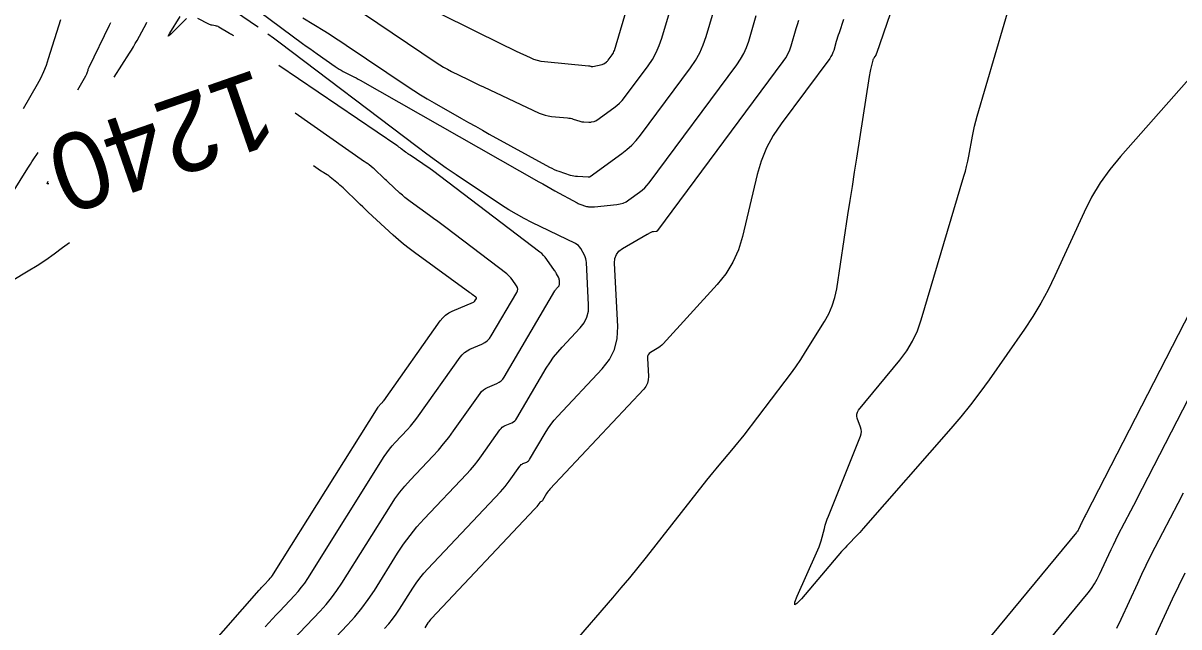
# Model space of a CAD drawing. Extents: x 658976 to 668721, y 639543 to 647196.
# Drawn here: x 662756.8 to 662847.1, y 642172.8 to 642220 of the extents above; entities that cross this region are included whole.
import ezdxf

# ---------------------------------------------------------------- set-up
doc = ezdxf.new("R2010")
doc.units = 0
for name, color, linetype in [('Ex_Contour Labels', 7, 'Continuous'), ('Ex_Major Contours', 7, 'Continuous'), ('Ex_Minor Contours', 7, 'Continuous')]:
    doc.layers.add(name, color=color, linetype=linetype)

msp = doc.modelspace()

# ---------------------------------------------------------------- linework, layer by layer
at = {"layer": 'Ex_Major Contours'}
for points in [[(662799.744, 642171.44), (662802.877, 642175.064), (662803.549, 642175.849), (662804.211, 642176.642), (662804.864, 642177.442), (662805.508, 642178.25), (662810.238, 642184.255), (662810.475, 642184.553), (662810.714, 642184.849), (662810.957, 642185.143), (662811.201, 642185.436), (662812.185, 642186.6), (662812.429, 642186.893), (662812.67, 642187.188), (662812.907, 642187.486), (662813.14, 642187.788), (662816.358, 642191.993), (662816.776, 642192.552), (662817.181, 642193.121), (662817.571, 642193.7), (662817.949, 642194.287), (662819.431, 642196.657), (662819.769, 642197.262), (662820.04, 642197.891), (662820.246, 642198.545), (662820.385, 642199.223), (662821.27, 642205), (662821.441, 642206.108), (662821.611, 642207.216), (662821.783, 642208.324), (662821.955, 642209.432), (662822.946, 642215.799), (662822.969, 642215.938), (662822.994, 642216.077), (662823.023, 642216.215), (662823.055, 642216.353), (662823.23, 642217.086), (662823.243, 642217.13), (662823.26, 642217.172), (662823.281, 642217.212), (662823.307, 642217.25), (662823.463, 642217.461), (662823.467, 642217.467), (662823.471, 642217.473), (662823.474, 642217.48), (662823.476, 642217.487), (662823.485, 642217.515), (662823.489, 642217.529), (662823.494, 642217.543), (662823.511, 642217.595), (662823.521, 642217.624), (662829.386, 642234.66)], [(662783.385, 642220.722), (662789.068, 642216.901), (662789.359, 642216.712), (662789.657, 642216.533), (662789.96, 642216.364), (662790.269, 642216.205), (662791.516, 642215.589), (662791.828, 642215.436), (662792.141, 642215.285), (662792.455, 642215.135), (662792.769, 642214.987), (662797.132, 642212.946), (662797.361, 642212.851), (662797.595, 642212.776), (662797.835, 642212.722), (662798.081, 642212.689), (662799.338, 642212.571), (662799.454, 642212.557), (662799.569, 642212.536), (662799.682, 642212.509), (662799.794, 642212.476), (662800.304, 642212.309), (662800.383, 642212.286), (662800.462, 642212.269), (662800.543, 642212.257), (662800.625, 642212.25), (662801.012, 642212.232), (662801.065, 642212.231), (662801.119, 642212.234), (662801.172, 642212.24), (662801.225, 642212.249), (662801.436, 642212.293), (662801.488, 642212.307), (662801.537, 642212.326), (662801.585, 642212.35), (662801.629, 642212.379), (662802.968, 642213.347), (662803.198, 642213.526), (662803.412, 642213.722), (662803.611, 642213.933), (662803.793, 642214.161), (662805.637, 642216.636), (662805.978, 642217.139), (662806.272, 642217.666), (662806.518, 642218.217), (662806.716, 642218.792), (662807.84, 642222.58)], [(662763.901, 642215.739), (662765.098, 642217.62), (662765.252, 642217.866), (662765.402, 642218.115), (662765.548, 642218.367), (662765.69, 642218.621), (662766.426, 642219.964), (662766.458, 642220.051)], [(662775.71, 642172.807), (662775.988, 642173.121), (662776.27, 642173.433), (662776.554, 642173.741), (662776.842, 642174.047), (662778, 642175.264), (662778.281, 642175.575), (662778.546, 642175.898), (662778.794, 642176.234), (662779.026, 642176.584), (662785.019, 642186.121), (662785.21, 642186.41), (662785.415, 642186.688), (662785.634, 642186.956), (662785.865, 642187.214), (662786.82, 642188.223), (662787.054, 642188.479), (662787.278, 642188.743), (662787.493, 642189.015), (662787.698, 642189.295), (662790.944, 642193.876), (662791.103, 642194.071), (662791.284, 642194.239), (662791.486, 642194.38), (662791.711, 642194.494), (662792.654, 642194.895), (662792.876, 642195.01), (662793.072, 642195.156), (662793.242, 642195.331), (662793.385, 642195.537), (662795.382, 642198.929), (662795.439, 642199.06), (662795.455, 642199.19), (662795.429, 642199.318), (662795.362, 642199.445), (662795.01, 642199.948), (662794.918, 642200.07), (662794.817, 642200.183), (662794.708, 642200.288), (662794.59, 642200.385), (662789.829, 642203.998), (662789.512, 642204.237), (662789.194, 642204.474), (662788.874, 642204.71), (662788.553, 642204.944), (662787.05, 642206.033), (662786.84, 642206.19), (662786.634, 642206.353), (662786.433, 642206.522), (662786.237, 642206.697), (662785.282, 642207.574), (662785.18, 642207.67), (662785.078, 642207.766), (662784.977, 642207.862), (662784.877, 642207.96), (662784.39, 642208.438), (662784.333, 642208.493), (662784.275, 642208.546), (662784.216, 642208.598), (662784.155, 642208.649), (662783.846, 642208.903), (662783.817, 642208.926), (662783.787, 642208.947), (662783.757, 642208.968), (662783.726, 642208.987), (662783.599, 642209.063), (662783.568, 642209.082), (662783.537, 642209.102), (662783.506, 642209.123), (662783.475, 642209.143), (662778.055, 642212.94)], [(662758.798, 642207.427), (662758.761, 642207.409), (662758.67, 642207.408), (662758.673, 642207.499), (662758.733, 642207.613)], [(662849.49, 642200.272), (662839.886, 642181.629), (662839.845, 642181.55), (662839.805, 642181.471), (662839.764, 642181.393), (662839.723, 642181.314), (662839.548, 642180.976), (662839.514, 642180.908), (662839.48, 642180.84), (662839.447, 642180.772), (662839.415, 642180.703), (662839.288, 642180.427), (662839.254, 642180.359), (662839.216, 642180.294), (662839.174, 642180.231), (662839.128, 642180.171), (662829.805, 642168.898)]]:
    msp.add_lwpolyline(points, dxfattribs=at)
at = {"layer": 'Ex_Minor Contours'}
for points in [[(662789.45, 642220.671), (662794.26, 642218.296), (662794.527, 642218.165), (662794.795, 642218.036), (662795.063, 642217.908), (662795.333, 642217.781), (662796.411, 642217.276), (662796.684, 642217.163), (662796.964, 642217.073), (662797.25, 642217.009), (662797.543, 642216.969), (662800.989, 642216.646), (662801.009, 642216.644), (662801.027, 642216.64), (662801.046, 642216.636), (662801.065, 642216.63), (662801.149, 642216.603), (662801.162, 642216.599), (662801.175, 642216.596), (662801.188, 642216.594), (662801.202, 642216.593), (662801.256, 642216.591), (662801.27, 642216.59), (662801.283, 642216.591), (662801.297, 642216.593), (662801.31, 642216.595), (662802.055, 642216.752), (662802.102, 642216.764), (662802.146, 642216.781), (662802.188, 642216.802), (662802.229, 642216.828), (662802.386, 642216.942), (662802.424, 642216.972), (662802.459, 642217.004), (662802.492, 642217.039), (662802.522, 642217.076), (662802.826, 642217.485), (662802.883, 642217.568), (662802.931, 642217.655), (662802.972, 642217.746), (662803.005, 642217.841), (662804.973, 642224.477)], [(662772.749, 642222.75), (662778.628, 642218.389), (662778.909, 642218.182), (662779.191, 642217.977), (662779.475, 642217.774), (662779.76, 642217.574), (662781.168, 642216.591), (662781.324, 642216.486), (662781.483, 642216.386), (662781.645, 642216.293), (662781.811, 642216.204), (662782.48, 642215.862), (662782.647, 642215.776), (662782.813, 642215.688), (662782.978, 642215.598), (662783.142, 642215.506), (662797.108, 642207.58), (662797.419, 642207.404), (662797.731, 642207.229), (662798.044, 642207.055), (662798.357, 642206.881), (662800.091, 642205.926), (662800.164, 642205.888), (662800.239, 642205.853), (662800.316, 642205.822), (662800.395, 642205.794), (662800.757, 642205.675), (662800.814, 642205.659), (662800.87, 642205.647), (662800.928, 642205.638), (662800.986, 642205.633), (662801.221, 642205.622), (662801.279, 642205.621), (662801.338, 642205.621), (662801.396, 642205.624), (662801.455, 642205.628), (662803.192, 642205.8), (662803.446, 642205.842), (662803.687, 642205.915), (662803.916, 642206.02), (662804.134, 642206.157), (662804.979, 642206.768), (662805.183, 642206.928), (662805.374, 642207.102), (662805.55, 642207.29), (662805.713, 642207.492), (662812.588, 642216.725), (662812.878, 642217.152), (662813.128, 642217.601), (662813.337, 642218.069), (662813.506, 642218.558), (662814.098, 642220.554)], [(662850.907, 642218.968), (662842.571, 642209.556), (662841.74, 642208.546), (662840.99, 642207.483), (662840.32, 642206.367), (662839.732, 642205.199), (662837.449, 642200.225), (662836.922, 642199.141), (662836.348, 642198.085), (662835.727, 642197.056), (662835.06, 642196.053), (662832.296, 642192.097), (662831.591, 642191.118), (662830.861, 642190.159), (662830.105, 642189.221), (662829.323, 642188.304), (662822.468, 642180.484), (662822.331, 642180.33), (662822.192, 642180.178), (662822.05, 642180.028), (662821.907, 642179.881), (662821.329, 642179.293), (662821.185, 642179.145), (662821.045, 642178.994), (662820.907, 642178.841), (662820.772, 642178.686), (662817.64, 642175.008), (662817.28, 642174.622), (662817.104, 642174.529), (662817.113, 642174.728), (662817.308, 642175.219), (662818.82, 642178.582), (662818.919, 642178.813), (662819.008, 642179.048), (662819.089, 642179.286), (662819.16, 642179.528), (662819.425, 642180.501), (662819.495, 642180.743), (662819.572, 642180.983), (662819.655, 642181.221), (662819.745, 642181.456), (662822.253, 642187.711), (662822.305, 642187.884), (662822.324, 642188.057), (662822.309, 642188.231), (662822.26, 642188.405), (662821.998, 642189.102), (662821.956, 642189.272), (662821.959, 642189.435), (662822.008, 642189.59), (662822.104, 642189.738), (662825.327, 642193.65), (662825.863, 642194.371), (662826.321, 642195.134), (662826.699, 642195.94), (662826.997, 642196.788), (662830.338, 642208.01), (662830.447, 642208.396), (662830.546, 642208.784), (662830.634, 642209.175), (662830.711, 642209.568), (662830.999, 642211.146), (662831.077, 642211.54), (662831.164, 642211.931), (662831.261, 642212.319), (662831.369, 642212.705), (662834.18, 642222.301)], [(662775.157, 642219.644), (662775.019, 642219.739), (662772.382, 642221.526)], [(662778.641, 642220.387), (662780.366, 642219.333), (662780.788, 642219.072), (662781.207, 642218.806), (662781.623, 642218.536), (662782.036, 642218.261), (662786.798, 642215.05), (662787.316, 642214.709), (662787.839, 642214.377), (662788.369, 642214.056), (662788.905, 642213.745), (662791.063, 642212.52), (662791.603, 642212.215), (662792.144, 642211.911), (662792.686, 642211.609), (662793.228, 642211.309), (662797.925, 642208.722), (662798.106, 642208.628), (662798.29, 642208.543), (662798.478, 642208.466), (662798.67, 642208.398), (662799.559, 642208.107), (662799.697, 642208.067), (662799.836, 642208.037), (662799.977, 642208.016), (662800.12, 642208.004), (662800.953, 642207.965), (662800.967, 642207.964), (662800.981, 642207.965), (662800.995, 642207.965), (662801.009, 642207.966), (662801.065, 642207.972), (662801.078, 642207.974), (662801.091, 642207.978), (662801.103, 642207.984), (662801.115, 642207.991), (662803.59, 642209.78), (662803.992, 642210.095), (662804.368, 642210.437), (662804.715, 642210.808), (662805.036, 642211.206), (662808.963, 642216.48), (662809.349, 642217.048), (662809.681, 642217.643), (662809.958, 642218.265), (662810.182, 642218.915), (662810.969, 642221.567)], [(662759.694, 642220.234), (662758.746, 642217.189), (662758.568, 642216.665), (662758.361, 642216.154), (662758.127, 642215.654), (662757.866, 642215.167), (662756.781, 642213.269)], [(662769.559, 642220.341), (662768.332, 642219.114), (662768.182, 642218.974), (662768.117, 642218.94), (662768.136, 642219.011), (662768.24, 642219.188), (662769.064, 642220.483)], [(662773.243, 642218.98), (662773.16, 642219.025), (662773.075, 642219.073), (662772.991, 642219.121), (662772.908, 642219.17), (662772.08, 642219.667), (662772.02, 642219.699), (662771.958, 642219.725), (662771.893, 642219.746), (662771.827, 642219.76), (662771.555, 642219.805), (662771.488, 642219.819), (662771.422, 642219.837), (662771.359, 642219.861), (662771.297, 642219.89), (662770.438, 642220.33)], [(662785.036, 642172.677), (662785.36, 642173.035), (662785.664, 642173.407), (662785.95, 642173.794), (662786.216, 642174.196), (662787.245, 642175.832), (662787.511, 642176.234), (662787.796, 642176.622), (662788.1, 642176.995), (662788.423, 642177.353), (662794.109, 642183.368), (662794.289, 642183.564), (662794.461, 642183.767), (662794.626, 642183.976), (662794.784, 642184.19), (662795.616, 642185.365), (662795.666, 642185.426), (662795.723, 642185.479), (662795.786, 642185.523), (662795.856, 642185.559), (662796.151, 642185.684), (662796.221, 642185.72), (662796.282, 642185.766), (662796.335, 642185.821), (662796.38, 642185.885), (662797.583, 642187.928), (662797.806, 642188.284), (662798.048, 642188.627), (662798.309, 642188.955), (662798.589, 642189.27), (662802.063, 642192.967), (662802.629, 642193.695), (662803.02, 642194.488), (662803.235, 642195.345), (662803.274, 642196.266), (662803.022, 642201.221), (662803.047, 642201.581), (662803.16, 642201.893), (662803.361, 642202.156), (662803.65, 642202.371), (662805.573, 642203.473), (662805.613, 642203.496), (662805.652, 642203.518), (662805.692, 642203.54), (662805.732, 642203.562), (662805.894, 642203.65), (662805.934, 642203.669), (662805.975, 642203.684), (662806.018, 642203.695), (662806.062, 642203.702), (662806.314, 642203.727), (662806.322, 642203.728), (662806.329, 642203.73), (662806.336, 642203.733), (662806.342, 642203.738), (662806.368, 642203.756), (662806.374, 642203.761), (662806.38, 642203.766), (662806.385, 642203.772), (662806.39, 642203.778), (662816.213, 642216.97), (662816.408, 642217.257), (662816.576, 642217.558), (662816.716, 642217.873), (662816.829, 642218.201), (662817.227, 642219.541), (662817.328, 642219.875), (662817.432, 642220.209)], [(662820.925, 642220.253), (662820.571, 642219.208), (662820.515, 642219.039), (662820.46, 642218.869), (662820.407, 642218.699), (662820.356, 642218.528), (662820.153, 642217.844), (662820.095, 642217.676), (662820.023, 642217.515), (662819.938, 642217.362), (662819.838, 642217.215), (662816.037, 642212.11), (662815.419, 642211.188), (662814.903, 642210.217), (662814.489, 642209.199), (662814.177, 642208.134), (662813.021, 642203.297), (662812.706, 642202.264), (662812.27, 642201.295), (662811.714, 642200.389), (662811.037, 642199.548), (662806.812, 642194.912), (662806.708, 642194.806), (662806.597, 642194.71), (662806.479, 642194.622), (662806.353, 642194.544), (662805.837, 642194.248), (662805.725, 642194.164), (662805.647, 642194.062), (662805.603, 642193.942), (662805.593, 642193.802), (662805.666, 642192.371), (662805.654, 642192.093), (662805.589, 642191.834), (662805.471, 642191.594), (662805.3, 642191.374), (662797.969, 642183.574), (662797.895, 642183.489), (662797.825, 642183.402), (662797.76, 642183.31), (662797.7, 642183.214), (662797.378, 642182.668), (662797.366, 642182.65), (662797.352, 642182.636), (662797.336, 642182.624), (662797.317, 642182.614), (662797.238, 642182.58), (662797.219, 642182.571), (662797.202, 642182.559), (662797.187, 642182.545), (662797.174, 642182.529), (662796.951, 642182.214), (662796.909, 642182.157), (662796.865, 642182.101), (662796.818, 642182.046), (662796.77, 642181.994), (662788.702, 642173.459), (662788.628, 642173.377), (662788.558, 642173.291), (662788.492, 642173.202), (662788.431, 642173.11), (662788.195, 642172.734)], [(662761.057, 642214.753), (662761.688, 642215.856), (662761.717, 642215.909), (662761.742, 642215.963), (662761.765, 642216.019), (662761.784, 642216.076), (662761.856, 642216.307), (662761.875, 642216.364), (662761.896, 642216.421), (662761.919, 642216.476), (662761.945, 642216.531), (662763.536, 642219.813), (662763.585, 642219.913), (662763.635, 642220.014)], [(662778.454, 642169.086), (662782.149, 642172.97), (662782.721, 642173.602), (662783.261, 642174.261), (662783.766, 642174.947), (662784.238, 642175.658), (662786.058, 642178.555), (662786.53, 642179.266), (662787.035, 642179.952), (662787.573, 642180.612), (662788.144, 642181.247), (662791.448, 642184.741), (662791.759, 642185.082), (662792.058, 642185.433), (662792.343, 642185.795), (662792.617, 642186.167), (662794.059, 642188.202), (662794.145, 642188.308), (662794.243, 642188.399), (662794.353, 642188.475), (662794.475, 642188.537), (662794.985, 642188.754), (662795.106, 642188.817), (662795.212, 642188.896), (662795.304, 642188.991), (662795.382, 642189.102), (662797.681, 642193.007), (662797.956, 642193.445), (662798.253, 642193.866), (662798.574, 642194.27), (662798.917, 642194.656), (662800.337, 642196.167), (662800.644, 642196.562), (662800.856, 642196.992), (662800.973, 642197.457), (662800.994, 642197.958), (662800.825, 642201.275), (662800.81, 642201.423), (662800.777, 642201.566), (662800.729, 642201.705), (662800.664, 642201.839), (662800.372, 642202.367), (662800.291, 642202.49), (662800.194, 642202.597), (662800.082, 642202.687), (662799.954, 642202.761), (662796.548, 642204.406), (662795.941, 642204.712), (662795.346, 642205.038), (662794.762, 642205.386), (662794.19, 642205.753), (662790.636, 642208.124), (662789.859, 642208.651), (662789.091, 642209.189), (662788.33, 642209.739), (662787.577, 642210.3), (662776.775, 642218.48), (662776.342, 642218.804), (662775.912, 642219.116)], [(662777.839, 642171.767), (662779.991, 642174.03), (662780.459, 642174.546), (662780.898, 642175.083), (662781.311, 642175.642), (662781.696, 642176.223), (662785.499, 642182.274), (662785.851, 642182.806), (662786.228, 642183.318), (662786.63, 642183.811), (662787.056, 642184.285), (662788.812, 642186.142), (662789.242, 642186.613), (662789.655, 642187.099), (662790.05, 642187.599), (662790.428, 642188.113), (662792.501, 642191.039), (662792.624, 642191.189), (662792.763, 642191.319), (662792.92, 642191.428), (662793.093, 642191.516), (662793.82, 642191.825), (662793.991, 642191.914), (662794.142, 642192.026), (662794.273, 642192.161), (662794.383, 642192.319), (662798.344, 642199.046), (662798.375, 642199.095), (662798.408, 642199.143), (662798.444, 642199.188), (662798.483, 642199.231), (662798.643, 642199.401), (662798.677, 642199.446), (662798.701, 642199.494), (662798.714, 642199.546), (662798.716, 642199.602), (662798.702, 642199.878), (662798.696, 642199.943), (662798.682, 642200.005), (662798.661, 642200.065), (662798.632, 642200.123), (662798.48, 642200.399), (662798.443, 642200.463), (662798.405, 642200.527), (662798.364, 642200.589), (662798.323, 642200.65), (662797.718, 642201.516), (662797.597, 642201.676), (662797.465, 642201.824), (662797.322, 642201.962), (662797.168, 642202.088), (662788.786, 642208.448), (662788.599, 642208.588), (662788.409, 642208.725), (662788.218, 642208.859), (662788.024, 642208.991), (662787.036, 642209.65), (662786.946, 642209.711), (662786.858, 642209.773), (662786.77, 642209.836), (662786.683, 642209.901), (662786.339, 642210.162), (662786.252, 642210.226), (662786.165, 642210.29), (662786.076, 642210.352), (662785.987, 642210.414), (662776.761, 642216.667)], [(662754.585, 642204.573), (662757.137, 642208.631), (662757.244, 642208.799), (662757.351, 642208.966), (662757.46, 642209.132), (662757.57, 642209.298), (662757.951, 642209.867)], [(662771.152, 642171.015), (662775.234, 642175.667), (662775.328, 642175.774), (662775.423, 642175.879), (662775.52, 642175.983), (662775.617, 642176.087), (662776.009, 642176.498), (662776.104, 642176.603), (662776.193, 642176.713), (662776.277, 642176.826), (662776.355, 642176.945), (662784.539, 642189.967), (662784.569, 642190.014), (662784.602, 642190.058), (662784.637, 642190.101), (662784.674, 642190.143), (662784.828, 642190.304), (662784.865, 642190.346), (662784.901, 642190.388), (662784.935, 642190.431), (662784.968, 642190.476), (662789.386, 642196.712), (662789.582, 642196.953), (662789.804, 642197.159), (662790.053, 642197.333), (662790.329, 642197.472), (662791.994, 642198.18), (662792.028, 642198.198), (662792.059, 642198.221), (662792.085, 642198.248), (662792.108, 642198.28), (662792.218, 642198.468), (662792.222, 642198.477), (662792.223, 642198.486), (662792.222, 642198.495), (662792.217, 642198.503), (662792.194, 642198.537), (662792.187, 642198.545), (662792.181, 642198.552), (662792.173, 642198.56), (662792.165, 642198.566), (662791.898, 642198.769), (662791.851, 642198.804), (662791.803, 642198.84), (662791.756, 642198.875), (662791.708, 642198.91), (662787.386, 642202.042), (662786.953, 642202.366), (662786.529, 642202.701), (662786.116, 642203.049), (662785.713, 642203.409), (662783.747, 642205.215), (662783.536, 642205.411), (662783.326, 642205.608), (662783.118, 642205.808), (662782.912, 642206.009), (662781.911, 642206.993), (662781.793, 642207.105), (662781.674, 642207.215), (662781.552, 642207.322), (662781.427, 642207.427), (662780.79, 642207.949), (662780.73, 642207.996), (662780.669, 642208.041), (662780.606, 642208.083), (662780.542, 642208.124), (662780.282, 642208.28), (662780.217, 642208.319), (662780.153, 642208.36), (662780.09, 642208.402), (662780.027, 642208.445), (662779.481, 642208.827)], [(662760.4, 642202.808), (662759.868, 642202.406), (662759.214, 642201.926), (662758.547, 642201.464), (662757.868, 642201.02), (662757.177, 642200.594), (662753.663, 642198.495)], [(662833.353, 642167.379), (662840.047, 642175.474), (662840.307, 642175.809), (662840.543, 642176.16), (662840.756, 642176.525), (662840.945, 642176.905), (662841.656, 642178.454), (662841.836, 642178.841), (662842.02, 642179.225), (662842.209, 642179.606), (662842.403, 642179.986), (662843.385, 642181.88), (662843.614, 642182.322), (662843.842, 642182.765), (662844.071, 642183.207), (662844.299, 642183.649), (662851.512, 642197.652)], [(662847.463, 642183.252), (662847.046, 642182.447), (662845.258, 642178.996), (662844.905, 642178.304), (662844.56, 642177.609), (662844.224, 642176.91), (662843.896, 642176.206), (662842.602, 642173.383), (662842.257, 642172.691)], [(662847.601, 642177.003), (662847.101, 642175.994), (662846.613, 642174.979), (662846.137, 642173.958), (662843.941, 642169.168)]]:
    msp.add_lwpolyline(points, dxfattribs=at)

# ---------------------------------------------------------------- texts
at = {"layer": 'Ex_Contour Labels'}
msp.add_text('1240', height=6, rotation=199.13183, dxfattribs=at).set_placement((662775.076, 642216.44))

doc.saveas('drawing.dxf')
